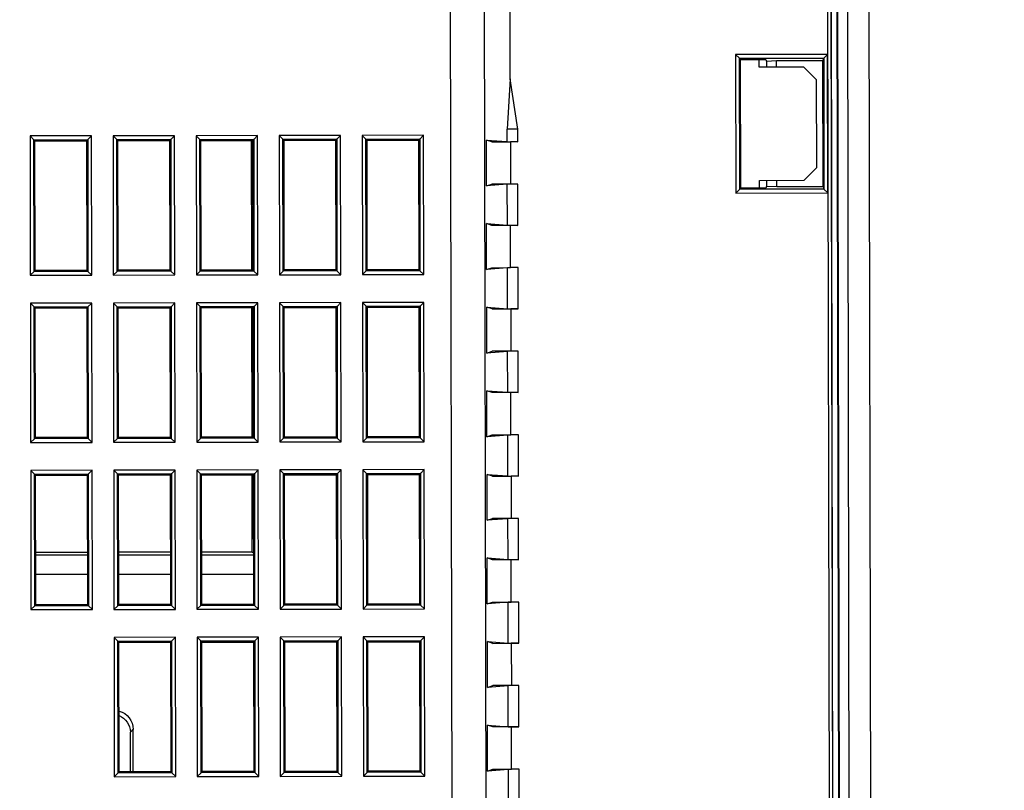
# Model space of a CAD drawing. Header units: millimetres. Extents: x 40090 to 187415, y -53271 to 40260.
# Tile 320 of 406: x 143181 to 143259, y 14367 to 14428. Entities that reach past the tile are written whole.
import ezdxf

# ---------------------------------------------------------------- set-up
doc = ezdxf.new("R2010")
doc.units = ezdxf.units.MM
doc.layers.add('AVM_projektor', color=6, linetype='Continuous')
doc.layers.add('AVM_sp_230VAC', color=170, linetype='Continuous')
doc.styles.add('AVM', font='arial.ttf')
doc.dimstyles.new('AVM-1_50', dxfattribs={"dimscale": 40, "dimtxt": 2.5, "dimasz": 2.5, "dimexe": 1.25, "dimexo": 0.625, "dimtad": 1, "dimdec": 0, "dimrnd": 1, "dimtxsty": 'AVM', "dimcen": 2.5, "dimclrd": 256, "dimclre": 256, "dimclrt": 256, "dimadec": 0, "dimazin": 0, "dimtfac": 1, "dimtdec": 0, "dimtmove": 0, "dimatfit": 3, "dimfxl": 0, "dimarcsym": 0})

# ---------------------------------------------------------------- blocks, each defined once
blk = doc.blocks.new('PT-FW430-bottom')
for p, q in [((-131.44, 66.707), (-131.14, 66.407)), ((-131.44, 66.707), (-120.36, 66.707)), ((-131.44, 61.827), (-131.44, 66.707)), ((-120.36, 66.707), (-120.659, 66.407)), ((-120.36, 66.707), (-120.36, 61.827)), ((-118.14, 66.707), (-117.84, 66.407)), ((-118.14, 66.707), (-107.06, 66.707)), ((-118.14, 61.827), (-118.14, 66.707)), ((-107.06, 66.707), (-107.359, 66.407)), ((-107.06, 66.707), (-107.06, 61.827)), ((-104.84, 66.707), (-104.54, 66.407)), ((-104.84, 66.707), (-93.76, 66.707)), ((-104.84, 61.827), (-104.84, 66.707)), ((-93.76, 66.707), (-94.059, 66.407)), ((-93.76, 66.707), (-93.76, 61.827)), ((-131.14, 66.407), (-131.05, 66.317)), ((-120.659, 66.407), (-131.14, 66.407)), ((-131.14, 66.407), (-131.14, 62.126)), ((-120.75, 66.317), (-131.05, 66.317)), ((-131.05, 66.317), (-131.05, 62.217)), ((-120.659, 66.407), (-120.75, 66.317)), ((-120.75, 62.217), (-120.75, 66.317)), ((-120.659, 62.126), (-120.659, 66.407)), ((-117.84, 66.407), (-117.75, 66.317)), ((-117.84, 66.407), (-117.84, 62.126)), ((-107.359, 66.407), (-117.84, 66.407)), ((-117.75, 66.317), (-117.75, 62.217)), ((-107.45, 66.317), (-117.75, 66.317)), ((-107.359, 66.407), (-107.45, 66.317)), ((-107.45, 62.217), (-107.45, 66.317)), ((-107.359, 62.126), (-107.359, 66.407)), ((-104.54, 66.407), (-104.45, 66.317)), ((-94.059, 66.407), (-104.54, 66.407)), ((-104.54, 66.407), (-104.54, 62.126)), ((-94.15, 66.317), (-104.45, 66.317)), ((-104.45, 66.317), (-104.45, 62.217)), ((-98.306, 62.217), (-98.306, 66.317)), ((-98.075, 62.217), (-98.083, 66.317)), ((-96.583, 66.317), (-96.575, 62.217)), ((-94.059, 66.407), (-94.15, 66.317)), ((-94.15, 62.217), (-94.15, 66.317)), ((-94.059, 62.126), (-94.059, 66.407)), ((-131.14, 62.126), (-131.44, 61.827)), ((-131.14, 62.126), (-131.05, 62.217)), ((-131.14, 62.126), (-120.659, 62.126)), ((-131.05, 62.217), (-120.75, 62.217)), ((-120.659, 62.126), (-120.75, 62.217)), ((-120.659, 62.126), (-120.36, 61.827)), ((-117.84, 62.126), (-118.14, 61.827)), ((-117.84, 62.126), (-117.75, 62.217)), ((-117.84, 62.126), (-107.359, 62.126)), ((-117.75, 62.217), (-107.45, 62.217)), ((-107.359, 62.126), (-107.45, 62.217)), ((-107.359, 62.126), (-107.06, 61.827)), ((-104.54, 62.126), (-104.84, 61.827)), ((-104.54, 62.126), (-104.45, 62.217)), ((-104.54, 62.126), (-94.059, 62.126)), ((-104.45, 62.217), (-94.15, 62.217)), ((-94.059, 62.126), (-94.15, 62.217)), ((-94.059, 62.126), (-93.76, 61.827)), ((-120.36, 61.827), (-131.44, 61.827)), ((-107.06, 61.827), (-118.14, 61.827)), ((-93.76, 61.827), (-104.84, 61.827)), ((-131.44, 60.107), (-131.14, 59.807)), ((-131.44, 60.107), (-120.36, 60.107)), ((-131.44, 55.227), (-131.44, 60.107)), ((-131.14, 59.807), (-131.05, 59.717)), ((-120.659, 59.807), (-131.14, 59.807)), ((-131.14, 59.807), (-131.14, 55.526)), ((-131.05, 59.717), (-131.05, 55.617)), ((-120.75, 59.717), (-131.05, 59.717)), ((-120.659, 59.807), (-120.75, 59.717)), ((-120.75, 55.617), (-120.75, 59.717)), ((-120.36, 60.107), (-120.659, 59.807)), ((-120.659, 55.526), (-120.659, 59.807)), ((-120.36, 60.107), (-120.36, 55.227)), ((-118.14, 60.107), (-117.84, 59.807)), ((-118.14, 60.107), (-107.06, 60.107)), ((-118.14, 55.227), (-118.14, 60.107)), ((-117.84, 59.807), (-117.75, 59.717)), ((-107.359, 59.807), (-117.84, 59.807)), ((-117.84, 59.807), (-117.84, 55.526)), ((-107.45, 59.717), (-117.75, 59.717)), ((-117.75, 59.717), (-117.75, 55.617)), ((-107.359, 59.807), (-107.45, 59.717)), ((-107.45, 55.617), (-107.45, 59.717)), ((-107.06, 60.107), (-107.359, 59.807)), ((-107.359, 55.526), (-107.359, 59.807)), ((-107.06, 60.107), (-107.06, 55.227)), ((-104.84, 60.107), (-104.54, 59.807)), ((-104.84, 60.107), (-93.76, 60.107)), ((-104.84, 55.227), (-104.84, 60.107)), ((-104.54, 59.807), (-104.45, 59.717)), ((-94.059, 59.807), (-104.54, 59.807)), ((-104.54, 59.807), (-104.54, 55.526)), ((-104.45, 59.717), (-104.45, 55.617)), ((-94.15, 59.717), (-104.45, 59.717)), ((-98.306, 55.617), (-98.306, 59.717)), ((-98.063, 55.617), (-98.071, 59.717)), ((-96.57, 59.716), (-96.563, 55.617)), ((-94.059, 59.807), (-94.15, 59.717)), ((-94.15, 55.617), (-94.15, 59.717)), ((-93.76, 60.107), (-94.059, 59.807)), ((-94.059, 55.526), (-94.059, 59.807)), ((-93.76, 60.107), (-93.76, 55.227)), ((-91.54, 60.107), (-91.24, 59.807)), ((-91.54, 60.107), (-80.46, 60.107)), ((-91.54, 55.227), (-91.54, 60.107)), ((-91.24, 59.807), (-91.15, 59.717)), ((-91.24, 59.807), (-91.24, 55.526)), ((-80.759, 59.807), (-91.24, 59.807)), ((-80.85, 59.717), (-91.15, 59.717)), ((-91.15, 59.717), (-91.15, 55.617)), ((-80.759, 59.807), (-80.85, 59.717)), ((-80.85, 55.617), (-80.85, 59.717)), ((-80.46, 60.107), (-80.759, 59.807)), ((-80.759, 55.526), (-80.759, 59.807)), ((-80.46, 60.107), (-80.46, 55.227)), ((-83.997, 58.825), (-84.223, 58.599)), ((-80.85, 58.825), (-83.997, 58.825)), ((-80.849, 58.599), (-84.223, 58.599)), ((-131.14, 55.526), (-131.05, 55.617)), ((-131.05, 55.617), (-120.75, 55.617)), ((-120.659, 55.526), (-120.75, 55.617)), ((-117.84, 55.526), (-117.75, 55.617)), ((-117.75, 55.617), (-107.45, 55.617)), ((-107.359, 55.526), (-107.45, 55.617)), ((-104.54, 55.526), (-104.45, 55.617)), ((-104.45, 55.617), (-94.15, 55.617)), ((-94.059, 55.526), (-94.15, 55.617)), ((-91.24, 55.526), (-91.15, 55.617)), ((-91.15, 55.617), (-80.85, 55.617)), ((-80.759, 55.526), (-80.85, 55.617)), ((-131.14, 55.526), (-131.44, 55.227)), ((-120.36, 55.227), (-131.44, 55.227)), ((-131.14, 55.526), (-120.659, 55.526)), ((-120.659, 55.526), (-120.36, 55.227)), ((-117.84, 55.526), (-118.14, 55.227)), ((-107.06, 55.227), (-118.14, 55.227)), ((-117.84, 55.526), (-107.359, 55.526)), ((-107.359, 55.526), (-107.06, 55.227)), ((-104.54, 55.526), (-104.84, 55.227)), ((-93.76, 55.227), (-104.84, 55.227)), ((-104.54, 55.526), (-94.059, 55.526)), ((-94.059, 55.526), (-93.76, 55.227)), ((-91.24, 55.526), (-91.54, 55.227)), ((-80.46, 55.227), (-91.54, 55.227)), ((-91.24, 55.526), (-80.759, 55.526)), ((-80.759, 55.526), (-80.46, 55.227)), ((-131.44, 53.507), (-131.14, 53.207)), ((-131.44, 53.507), (-120.36, 53.507)), ((-131.44, 48.627), (-131.44, 53.507)), ((-120.36, 53.507), (-120.659, 53.207)), ((-120.36, 53.507), (-120.36, 48.627)), ((-118.14, 53.507), (-117.84, 53.207)), ((-118.14, 53.507), (-107.06, 53.507)), ((-118.14, 48.627), (-118.14, 53.507)), ((-107.06, 53.507), (-107.359, 53.207)), ((-107.06, 53.507), (-107.06, 48.627)), ((-104.84, 53.507), (-104.54, 53.207)), ((-104.84, 53.507), (-93.76, 53.507)), ((-104.84, 48.627), (-104.84, 53.507)), ((-93.76, 53.507), (-94.059, 53.207)), ((-93.76, 53.507), (-93.76, 48.627)), ((-91.54, 53.507), (-91.24, 53.207)), ((-91.54, 53.507), (-80.46, 53.507)), ((-91.54, 48.627), (-91.54, 53.507)), ((-80.46, 53.507), (-80.759, 53.207)), ((-80.46, 53.507), (-80.46, 48.627)), ((-131.14, 53.207), (-131.05, 53.117)), ((-131.14, 53.207), (-131.14, 48.926)), ((-120.659, 53.207), (-131.14, 53.207)), ((-131.05, 53.117), (-131.05, 49.017)), ((-120.75, 53.117), (-131.05, 53.117)), ((-120.659, 53.207), (-120.75, 53.117)), ((-120.75, 49.017), (-120.75, 53.117)), ((-120.659, 48.926), (-120.659, 53.207)), ((-117.84, 53.207), (-117.75, 53.117)), ((-107.359, 53.207), (-117.84, 53.207)), ((-117.84, 53.207), (-117.84, 48.926)), ((-107.45, 53.117), (-117.75, 53.117)), ((-117.75, 53.117), (-117.75, 49.017)), ((-107.359, 53.207), (-107.45, 53.117)), ((-107.45, 49.017), (-107.45, 53.117)), ((-107.359, 48.926), (-107.359, 53.207)), ((-104.54, 53.207), (-104.45, 53.117)), ((-104.54, 53.207), (-104.54, 48.926)), ((-94.059, 53.207), (-104.54, 53.207)), ((-94.15, 53.117), (-104.45, 53.117)), ((-104.45, 53.117), (-104.45, 49.017)), ((-98.306, 49.107), (-98.306, 53.117)), ((-98.051, 49.017), (-98.058, 53.117)), ((-96.558, 53.117), (-96.551, 49.017)), ((-94.059, 53.207), (-94.15, 53.117)), ((-94.15, 49.017), (-94.15, 53.117)), ((-94.059, 48.926), (-94.059, 53.207)), ((-91.24, 53.207), (-91.15, 53.117)), ((-91.24, 53.207), (-91.24, 48.926)), ((-80.759, 53.207), (-91.24, 53.207)), ((-91.15, 53.117), (-91.15, 49.017)), ((-80.85, 53.117), (-91.15, 53.117)), ((-80.759, 53.207), (-80.85, 53.117)), ((-80.85, 49.017), (-80.85, 53.117)), ((-80.759, 48.926), (-80.759, 53.207)), ((-131.14, 48.926), (-131.44, 48.627)), ((-120.36, 48.627), (-131.44, 48.627)), ((-131.14, 48.926), (-131.05, 49.017)), ((-131.14, 48.926), (-120.659, 48.926)), ((-120.75, 49.107), (-131.05, 49.107)), ((-131.05, 49.017), (-120.75, 49.017)), ((-120.659, 48.926), (-120.75, 49.017)), ((-120.659, 48.926), (-120.36, 48.627)), ((-117.84, 48.926), (-118.14, 48.627)), ((-107.06, 48.627), (-118.14, 48.627)), ((-117.84, 48.926), (-117.75, 49.017)), ((-117.84, 48.926), (-107.359, 48.926)), ((-107.45, 49.107), (-117.75, 49.107)), ((-117.75, 49.017), (-107.45, 49.017)), ((-107.359, 48.926), (-107.45, 49.017)), ((-107.359, 48.926), (-107.06, 48.627)), ((-104.54, 48.926), (-104.84, 48.627)), ((-93.76, 48.627), (-104.84, 48.627)), ((-104.54, 48.926), (-104.45, 49.017)), ((-104.54, 48.926), (-94.059, 48.926)), ((-98.306, 49.107), (-104.451, 49.107)), ((-104.45, 49.017), (-94.15, 49.017)), ((-98.215, 49.017), (-98.306, 49.107)), ((-94.059, 48.926), (-94.15, 49.017)), ((-94.059, 48.926), (-93.76, 48.627)), ((-91.24, 48.926), (-91.54, 48.627)), ((-80.46, 48.627), (-91.54, 48.627)), ((-91.24, 48.926), (-91.15, 49.017)), ((-91.24, 48.926), (-80.759, 48.926)), ((-91.15, 49.017), (-80.85, 49.017)), ((-80.759, 48.926), (-80.85, 49.017)), ((-80.759, 48.926), (-80.46, 48.627)), ((-131.44, 46.907), (-131.14, 46.607)), ((-131.44, 46.907), (-120.36, 46.907)), ((-131.44, 42.027), (-131.44, 46.907)), ((-131.14, 46.607), (-131.05, 46.517)), ((-120.659, 46.607), (-131.14, 46.607)), ((-131.14, 46.607), (-131.14, 42.326)), ((-131.05, 46.517), (-131.05, 42.417)), ((-120.75, 46.517), (-131.05, 46.517)), ((-120.659, 46.607), (-120.75, 46.517)), ((-120.75, 42.417), (-120.75, 46.517)), ((-120.36, 46.907), (-120.659, 46.607)), ((-120.659, 42.326), (-120.659, 46.607)), ((-120.36, 46.907), (-120.36, 42.027)), ((-118.14, 46.907), (-117.84, 46.607)), ((-118.14, 46.907), (-107.06, 46.907)), ((-118.14, 42.027), (-118.14, 46.907)), ((-117.84, 46.607), (-117.75, 46.517)), ((-107.359, 46.607), (-117.84, 46.607)), ((-117.84, 46.607), (-117.84, 42.326)), ((-107.45, 46.517), (-117.75, 46.517)), ((-117.75, 46.517), (-117.75, 42.417)), ((-107.359, 46.607), (-107.45, 46.517)), ((-107.45, 42.417), (-107.45, 46.517)), ((-107.06, 46.907), (-107.359, 46.607)), ((-107.359, 42.326), (-107.359, 46.607)), ((-107.06, 46.907), (-107.06, 42.027)), ((-104.84, 46.907), (-104.54, 46.607)), ((-104.84, 46.907), (-93.76, 46.907)), ((-104.84, 42.027), (-104.84, 46.907)), ((-104.54, 46.607), (-104.45, 46.517)), ((-104.54, 46.607), (-104.54, 42.326)), ((-94.059, 46.607), (-104.54, 46.607)), ((-104.45, 46.517), (-104.45, 42.417)), ((-94.15, 46.517), (-104.45, 46.517)), ((-94.059, 46.607), (-94.15, 46.517)), ((-94.15, 42.417), (-94.15, 46.517)), ((-93.76, 46.907), (-94.059, 46.607)), ((-94.059, 42.326), (-94.059, 46.607)), ((-93.76, 46.907), (-93.76, 42.027)), ((-91.54, 46.907), (-91.24, 46.607)), ((-91.54, 46.907), (-80.46, 46.907)), ((-91.54, 42.027), (-91.54, 46.907)), ((-91.24, 46.607), (-91.15, 46.517)), ((-80.759, 46.607), (-91.24, 46.607)), ((-91.24, 46.607), (-91.24, 42.326)), ((-80.85, 46.517), (-91.15, 46.517)), ((-91.15, 46.517), (-91.15, 42.417)), ((-80.759, 46.607), (-80.85, 46.517)), ((-80.85, 42.417), (-80.85, 46.517)), ((-80.46, 46.907), (-80.759, 46.607)), ((-80.759, 42.326), (-80.759, 46.607)), ((-80.46, 46.907), (-80.46, 42.027)), ((-131.14, 42.326), (-131.44, 42.027)), ((-131.14, 42.326), (-131.05, 42.417)), ((-131.14, 42.326), (-120.659, 42.326)), ((-131.05, 42.417), (-120.75, 42.417)), ((-120.659, 42.326), (-120.75, 42.417)), ((-120.659, 42.326), (-120.36, 42.027)), ((-117.84, 42.326), (-118.14, 42.027)), ((-117.84, 42.326), (-117.75, 42.417)), ((-117.84, 42.326), (-107.359, 42.326)), ((-117.75, 42.417), (-107.45, 42.417)), ((-107.359, 42.326), (-107.45, 42.417)), ((-107.359, 42.326), (-107.06, 42.027)), ((-104.54, 42.326), (-104.84, 42.027)), ((-104.54, 42.326), (-104.45, 42.417)), ((-104.54, 42.326), (-94.059, 42.326)), ((-104.45, 42.417), (-94.15, 42.417)), ((-94.059, 42.326), (-94.15, 42.417)), ((-94.059, 42.326), (-93.76, 42.027)), ((-91.24, 42.326), (-91.54, 42.027)), ((-91.24, 42.326), (-91.15, 42.417)), ((-91.24, 42.326), (-80.759, 42.326)), ((-91.15, 42.417), (-80.85, 42.417)), ((-80.759, 42.326), (-80.85, 42.417)), ((-80.759, 42.326), (-80.46, 42.027)), ((-120.36, 42.027), (-131.44, 42.027)), ((-107.06, 42.027), (-118.14, 42.027)), ((-93.76, 42.027), (-104.84, 42.027)), ((-80.46, 42.027), (-91.54, 42.027)), ((-131.44, 40.307), (-131.14, 40.007)), ((-131.44, 40.307), (-120.36, 40.307)), ((-131.44, 35.427), (-131.44, 40.307)), ((-131.14, 40.007), (-131.05, 39.917)), ((-120.659, 40.007), (-131.14, 40.007)), ((-131.14, 40.007), (-131.14, 35.726)), ((-120.659, 40.007), (-120.75, 39.917)), ((-120.36, 40.307), (-120.659, 40.007)), ((-120.659, 35.726), (-120.659, 40.007)), ((-120.36, 40.307), (-120.36, 35.427)), ((-118.14, 40.307), (-117.84, 40.007)), ((-118.14, 40.307), (-107.06, 40.307)), ((-118.14, 35.427), (-118.14, 40.307)), ((-117.84, 40.007), (-117.75, 39.917)), ((-107.359, 40.007), (-117.84, 40.007)), ((-117.84, 40.007), (-117.84, 35.726)), ((-107.359, 40.007), (-107.45, 39.917)), ((-107.06, 40.307), (-107.359, 40.007)), ((-107.359, 35.726), (-107.359, 40.007)), ((-107.06, 40.307), (-107.06, 35.427)), ((-104.84, 40.307), (-104.54, 40.007)), ((-104.84, 40.307), (-93.76, 40.307)), ((-104.84, 35.427), (-104.84, 40.307)), ((-104.54, 40.007), (-104.45, 39.917)), ((-94.059, 40.007), (-104.54, 40.007)), ((-104.54, 40.007), (-104.54, 35.726)), ((-94.059, 40.007), (-94.15, 39.917)), ((-93.76, 40.307), (-94.059, 40.007)), ((-94.059, 35.726), (-94.059, 40.007)), ((-93.76, 40.307), (-93.76, 35.427)), ((-91.24, 40.007), (-91.54, 40.307)), ((-91.54, 35.427), (-91.54, 40.307)), ((-91.54, 40.307), (-80.46, 40.307)), ((-91.24, 40.007), (-91.15, 39.917)), ((-91.24, 40.007), (-91.24, 35.726)), ((-80.759, 40.007), (-91.24, 40.007)), ((-80.759, 40.007), (-80.85, 39.917)), ((-80.46, 40.307), (-80.759, 40.007)), ((-80.759, 35.726), (-80.759, 40.007)), ((-80.46, 40.307), (-80.46, 35.427)), ((-120.75, 39.917), (-131.05, 39.917)), ((-131.05, 39.917), (-131.05, 35.817)), ((-120.75, 35.817), (-120.75, 39.917)), ((-107.45, 39.917), (-117.75, 39.917)), ((-117.75, 39.917), (-117.75, 35.817)), ((-107.45, 35.817), (-107.45, 39.917)), ((-104.45, 39.917), (-104.45, 35.817)), ((-94.15, 39.917), (-104.45, 39.917)), ((-94.15, 35.817), (-94.15, 39.917)), ((-80.85, 39.917), (-91.15, 39.917)), ((-91.15, 39.917), (-91.15, 35.817)), ((-80.85, 35.817), (-80.85, 39.917)), ((-131.14, 35.726), (-131.44, 35.427)), ((-120.36, 35.427), (-131.44, 35.427)), ((-131.14, 35.726), (-131.05, 35.817)), ((-131.14, 35.726), (-120.659, 35.726)), ((-131.05, 35.817), (-120.75, 35.817)), ((-120.659, 35.726), (-120.75, 35.817)), ((-120.659, 35.726), (-120.36, 35.427)), ((-117.84, 35.726), (-118.14, 35.427)), ((-107.06, 35.427), (-118.14, 35.427)), ((-117.84, 35.726), (-117.75, 35.817)), ((-117.84, 35.726), (-107.359, 35.726)), ((-117.75, 35.817), (-107.45, 35.817)), ((-107.359, 35.726), (-107.45, 35.817)), ((-107.359, 35.726), (-107.06, 35.427)), ((-104.54, 35.726), (-104.84, 35.427)), ((-93.76, 35.427), (-104.84, 35.427)), ((-104.54, 35.726), (-104.45, 35.817)), ((-104.54, 35.726), (-94.059, 35.726)), ((-104.45, 35.817), (-94.15, 35.817)), ((-94.059, 35.726), (-94.15, 35.817)), ((-94.059, 35.726), (-93.76, 35.427)), ((-91.24, 35.726), (-91.54, 35.427)), ((-80.46, 35.427), (-91.54, 35.427)), ((-91.24, 35.726), (-91.15, 35.817)), ((-91.24, 35.726), (-80.759, 35.726)), ((-91.15, 35.817), (-80.85, 35.817)), ((-80.759, 35.726), (-80.85, 35.817)), ((-80.46, 35.427), (-80.759, 35.726)), ((-200.483, 33.278), (16.887, 33.278)), ((17.425, 30.559), (-200.483, 30.559)), ((-130.907, 30.004), (-131.05, 30.429)), ((-131.05, 30.429), (-130.926, 28.773)), ((-127.4, 30.429), (-131.05, 30.429)), ((-130.907, 30.004), (-130.907, 28.522)), ((-127.4, 30.429), (-127.543, 30.004)), ((-127.543, 28.522), (-127.543, 30.004)), ((-127.524, 28.773), (-127.4, 30.429)), ((-124.257, 30.004), (-124.4, 30.429)), ((-124.4, 30.429), (-124.276, 28.773)), ((-120.75, 30.429), (-124.4, 30.429)), ((-124.257, 28.522), (-124.257, 30.004)), ((-120.75, 30.429), (-120.893, 30.004)), ((-120.893, 30.004), (-120.893, 28.522)), ((-120.874, 28.773), (-120.75, 30.429)), ((-117.607, 30.004), (-117.75, 30.429)), ((-117.75, 30.429), (-117.626, 28.773)), ((-114.1, 30.429), (-117.75, 30.429)), ((-117.607, 30.004), (-117.607, 28.522)), ((-114.1, 30.429), (-114.243, 30.004)), ((-114.243, 28.522), (-114.243, 30.004)), ((-114.224, 28.773), (-114.1, 30.429)), ((-110.957, 30.004), (-111.1, 30.429)), ((-111.1, 30.429), (-110.976, 28.773)), ((-107.45, 30.429), (-111.1, 30.429)), ((-110.957, 28.522), (-110.957, 30.004)), ((-107.45, 30.429), (-107.593, 30.004)), ((-107.593, 30.004), (-107.593, 28.522)), ((-107.574, 28.773), (-107.45, 30.429)), ((-104.307, 30.004), (-104.45, 30.429)), ((-104.45, 30.429), (-104.326, 28.773)), ((-100.8, 30.429), (-104.45, 30.429)), ((-104.307, 30.004), (-104.307, 28.522)), ((-100.8, 30.429), (-100.943, 30.004)), ((-100.943, 28.522), (-100.943, 30.004)), ((-100.924, 28.773), (-100.8, 30.429)), ((-97.657, 30.004), (-97.8, 30.429)), ((-97.8, 30.429), (-97.676, 28.773)), ((-94.15, 30.429), (-97.8, 30.429)), ((-97.657, 28.522), (-97.657, 30.004)), ((-94.15, 30.429), (-94.293, 30.004)), ((-94.293, 30.004), (-94.293, 28.522)), ((-94.274, 28.773), (-94.15, 30.429)), ((-91.007, 30.004), (-91.15, 30.429)), ((-91.15, 30.429), (-91.026, 28.773)), ((-87.5, 30.429), (-91.15, 30.429)), ((-91.007, 30.004), (-91.007, 28.522)), ((-87.5, 30.429), (-87.643, 30.004)), ((-87.643, 28.522), (-87.643, 30.004)), ((-87.624, 28.773), (-87.5, 30.429)), ((-84.357, 30.004), (-84.5, 30.429)), ((-84.5, 30.429), (-84.376, 28.773)), ((-80.85, 30.429), (-84.5, 30.429)), ((-84.357, 28.522), (-84.357, 30.004)), ((-80.85, 30.429), (-80.993, 30.004)), ((-80.993, 30.004), (-80.993, 28.522)), ((-80.974, 28.773), (-80.85, 30.429)), ((-135.907, 28.522), (-197.929, 28.522)), ((-135.907, 28.522), (-131.907, 28.773)), ((-131.907, 27.929), (-135.907, 28.522)), ((-131.907, 27.929), (-131.907, 28.773)), ((-130.926, 28.773), (-131.907, 28.773)), ((-130.926, 28.773), (-130.907, 27.929)), ((-130.907, 28.522), (-127.543, 28.522)), ((-130.907, 27.929), (-130.907, 28.522)), ((-127.543, 27.929), (-127.524, 28.773)), ((-127.543, 27.929), (-127.543, 28.522)), ((-124.276, 28.773), (-127.524, 28.773)), ((-124.276, 28.773), (-124.257, 27.929)), ((-120.893, 28.522), (-124.257, 28.522)), ((-124.257, 27.929), (-124.257, 28.522)), ((-120.893, 27.929), (-120.874, 28.773)), ((-120.893, 27.929), (-120.893, 28.522)), ((-117.626, 28.773), (-120.874, 28.773)), ((-117.626, 28.773), (-117.607, 27.929)), ((-117.607, 28.522), (-114.243, 28.522)), ((-117.607, 27.929), (-117.607, 28.522)), ((-114.243, 27.929), (-114.224, 28.773)), ((-114.243, 27.929), (-114.243, 28.522)), ((-110.976, 28.773), (-114.224, 28.773)), ((-110.976, 28.773), (-110.957, 27.929)), ((-107.593, 28.522), (-110.957, 28.522)), ((-110.957, 27.929), (-110.957, 28.522)), ((-107.593, 27.929), (-107.574, 28.773)), ((-107.593, 27.929), (-107.593, 28.522)), ((-104.326, 28.773), (-107.574, 28.773)), ((-104.326, 28.773), (-104.307, 27.929)), ((-104.307, 28.522), (-100.943, 28.522)), ((-104.307, 27.929), (-104.307, 28.522)), ((-100.943, 27.929), (-100.924, 28.773)), ((-100.943, 27.929), (-100.943, 28.522)), ((-97.676, 28.773), (-100.924, 28.773)), ((-97.676, 28.773), (-97.657, 27.929)), ((-94.293, 28.522), (-97.657, 28.522)), ((-97.657, 27.929), (-97.657, 28.522)), ((-94.293, 27.929), (-94.274, 28.773)), ((-94.293, 27.929), (-94.293, 28.522)), ((-91.026, 28.773), (-94.274, 28.773)), ((-91.026, 28.773), (-91.007, 27.929)), ((-91.007, 28.522), (-87.643, 28.522)), ((-91.007, 27.929), (-91.007, 28.522)), ((-87.643, 27.929), (-87.624, 28.773)), ((-87.643, 27.929), (-87.643, 28.522)), ((-84.376, 28.773), (-87.624, 28.773)), ((-84.376, 28.773), (-84.357, 27.929)), ((-80.993, 28.522), (-84.357, 28.522)), ((-84.357, 27.929), (-84.357, 28.522)), ((-80.993, 27.929), (-80.974, 28.773)), ((-80.993, 27.929), (-80.993, 28.522)), ((-77.726, 28.773), (-80.974, 28.773)), ((-130.907, 27.929), (-131.907, 27.929)), ((-124.257, 27.929), (-127.543, 27.929)), ((-117.607, 27.929), (-120.893, 27.929)), ((-110.957, 27.929), (-114.243, 27.929)), ((-104.307, 27.929), (-107.593, 27.929)), ((-97.657, 27.929), (-100.943, 27.929)), ((-91.007, 27.929), (-94.293, 27.929)), ((-84.357, 27.929), (-87.643, 27.929)), ((-77.707, 27.929), (-80.993, 27.929)), ((-137.81, 10.596), (-137.51, 10.297)), ((-137.81, 10.596), (-126.79, 10.596)), ((-137.81, 3.297), (-137.81, 10.596)), ((-137.421, 10.207), (-137.51, 10.297)), ((-127.09, 10.297), (-137.51, 10.297)), ((-137.51, 10.297), (-137.51, 3.597)), ((-127.179, 10.207), (-137.421, 10.207)), ((-137.421, 10.207), (-137.421, 8.207)), ((-127.179, 10.207), (-127.09, 10.297)), ((-127.179, 8.207), (-127.179, 10.207)), ((-126.79, 10.596), (-127.09, 10.297)), ((-127.09, 3.597), (-127.09, 10.297)), ((-126.79, 10.596), (-126.79, 3.297)), ((-136.8, 8.717), (-137.421, 8.717)), ((-136.8, 5.167), (-136.8, 8.717)), ((-127.8, 8.717), (-127.8, 5.167)), ((-127.179, 8.717), (-127.8, 8.717)), ((-137.421, 8.207), (-137.257, 8.153)), ((-137.3, 7.353), (-137.257, 8.153)), ((-137.257, 8.153), (-136.8, 8.153)), ((-127.8, 8.153), (-127.343, 8.153)), ((-127.343, 8.153), (-127.179, 8.207)), ((-127.343, 8.153), (-127.3, 7.353)), ((-136.8, 7.353), (-137.3, 7.353)), ((-137.3, 3.667), (-137.3, 7.353)), ((-127.3, 7.353), (-127.8, 7.353)), ((-127.3, 7.353), (-127.3, 3.667)), ((-135.8, 4.167), (-136.8, 5.167)), ((-127.8, 5.167), (-128.8, 4.167)), ((-128.8, 4.167), (-135.8, 4.167)), ((-197.929, 3.282), (197.934, 3.282)), ((-137.51, 3.597), (-137.81, 3.297)), ((-126.79, 3.297), (-137.81, 3.297)), ((-137.3, 3.667), (-137.51, 3.597)), ((-137.51, 3.597), (-127.09, 3.597)), ((-127.3, 3.667), (-137.3, 3.667)), ((-127.3, 3.667), (-127.09, 3.597)), ((-127.09, 3.597), (-126.79, 3.297)), ((197.934, 2.983), (-197.929, 2.983)), ((-18.274, 2.979), (-197.929, 2.979)), ((-18.274, 2.505), (-197.929, 2.505)), ((-18.283, 2.488), (-197.929, 2.488)), ((197.924, 2.468), (-197.924, 2.468)), ((-197.924, 1.706), (197.924, 1.706)), ((-197.924, 0), (197.924, 0))]:
    blk.add_line(p, q)
for centre, major_axis, ratio, start_param, end_param in [((-84.225, 60.096), (1.411, -0.51), 0.997617, 3.745695, 5.060246), ((-83.997, 60.325), (0.576, -1.391), 0.975619, 4.745752, 5.881683), ((-137.51, 3.297), (0, -0.3), 0.052408, 3.159046, 3.193952), ((-127.09, 3.297), (0, -0.3), 0.052408, 3.089233, 3.124139)]:
    blk.add_ellipse(centre, major_axis=major_axis, ratio=ratio, start_param=start_param, end_param=end_param)

msp = doc.modelspace()

# ---------------------------------------------------------------- block references
at = {"layer": 'AVM_projektor', "xscale": -1, "rotation": 90.11045350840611}
msp.add_blockref('PT-FW430-bottom', (143248.339, 14287.489), dxfattribs=at)

# ---------------------------------------------------------------- leaders
at = {"layer": 'AVM_sp_230VAC', "annotation_type": 0, "has_hookline": 1, "hookline_direction": 0, "text_width": 3632.333}
for points in [[(138090.085, 19236.034), (140699.942, 11086.442), (140799.942, 11086.442)], [(138090.085, 14949.608), (139688.712, 8001.544), (139788.712, 8001.544)]]:
    msp.add_leader(points, dimstyle='AVM-1_50', override={"dimgap": 0.625, "dimtad": 0}, dxfattribs=at)

doc.saveas('drawing.dxf')
